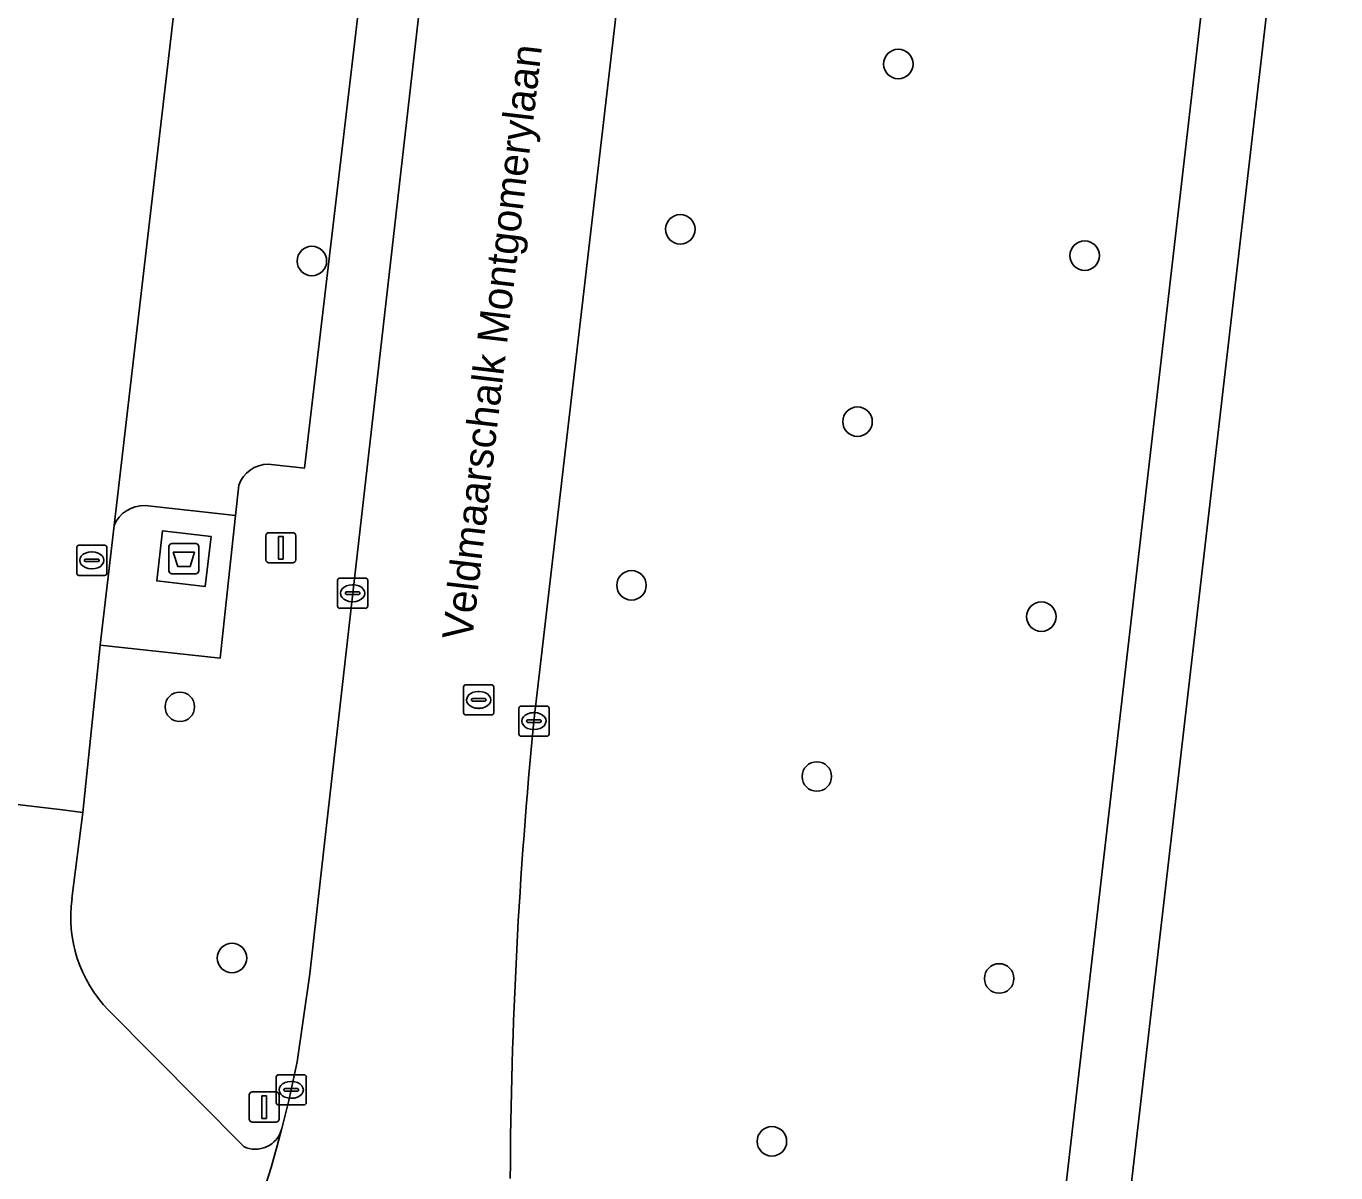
# Model space of a CAD drawing. Extents: x 160856 to 161310, y 384024 to 384878.
# Drawn here: x 161228.77 to 161272.2, y 384371.69 to 384409.69 of the extents above; entities that cross this region are included whole.
import ezdxf

# ---------------------------------------------------------------- set-up
doc = ezdxf.new("R2010")
doc.units = 0
for name, color, linetype in [('IMGEO_Afval_apart_plaats', 7, 'Continuous'), ('IMGEO_Berm_groen', 7, 'Continuous'), ('IMGEO_Boom', 7, 'Continuous'), ('IMGEO_Kolk', 7, 'Continuous'), ('IMGEO_Lichtmast', 7, 'Continuous'), ('IMGEO_Openbare_ruimte_label', 7, 'Continuous'), ('IMGEO_OVBaan_gesloten', 7, 'Continuous'), ('IMGEO_Parkeervlak_open', 7, 'Continuous'), ('IMGEO_Rijbaan_lokaal_gesloten', 7, 'Continuous'), ('IMGEO_Rijbaan_lokaal_open', 7, 'Continuous'), ('IMGEO_Rioolput', 7, 'Continuous'), ('IMGEO_Voetpad_gesloten', 7, 'Continuous'), ('IMGEO_Voetpad_open', 7, 'Continuous')]:
    doc.layers.add(name, color=color, linetype=linetype)

msp = doc.modelspace()

# ---------------------------------------------------------------- linework, layer by layer
at = {"layer": 'IMGEO_Afval_apart_plaats'}
for p, q in [((161233.508, 384391.639), (161233.508, 384392.439)), ((161233.508, 384392.439), (161233.508, 384391.639)), ((161233.608, 384392.539), (161234.398, 384392.539)), ((161234.398, 384392.539), (161233.608, 384392.539)), ((161234.498, 384392.439), (161234.498, 384391.639)), ((161234.498, 384391.639), (161234.498, 384392.439)), ((161234.398, 384391.539), (161233.608, 384391.539)), ((161233.608, 384391.539), (161234.398, 384391.539))]:
    msp.add_line(p, q, dxfattribs=at)
msp.add_lwpolyline([(161233.651, 384392.253), (161234.355, 384392.253), (161234.206, 384391.783), (161233.8, 384391.783), (161233.651, 384392.253)], dxfattribs=at)
for centre, start, end in [((161233.608, 384392.439), 90, 180), ((161233.608, 384392.439), 90, 180), ((161234.398, 384392.439), 0, 90), ((161234.398, 384392.439), 360, 90), ((161233.608, 384391.639), 180, 270), ((161233.608, 384391.639), 180, 270), ((161234.398, 384391.639), 270, 0), ((161234.398, 384391.639), 270, 0)]:
    msp.add_arc(centre, 0.1, start, end, dxfattribs=at)
at = {"layer": 'IMGEO_Berm_groen'}
for points in [[(161271.226, 384656.034), (161271.075, 384657.442), (161268.546, 384657.7), (161262.738, 384608.287), (161261.545, 384598.151), (161258.141, 384567.697), (161257.931, 384565.814), (161257.361, 384560.886), (161251.303, 384561.613), (161250.737, 384556.74), (161256.785, 384556.041), (161251.596, 384511.132), (161250.377, 384500), (161238.15, 384396.266), (161238.006, 384395.04), (161236.799, 384395.17)], [(161269.166, 384580.645), (161268.148, 384576.401), (161267.446, 384572.759), (161266.816, 384568.826), (161266.33, 384564.879), (161259.354, 384504.899), (161254.88, 384466.32), (161245.611, 384386.656)], [(161237.241, 384373.124), (161237.25, 384373.157), (161237.479, 384374.076), (161237.563, 384374.434), (161237.763, 384375.367), (161238.178, 384378.283), (161238.653, 384382.516), (161239.6, 384390.894), (161241.912, 384411.162), (161243.88, 384428.499), (161246.021, 384446.828), (161247.876, 384462.682), (161250.03, 384480.998), (161252.438, 384501.823), (161254.83, 384522.177)], [(161255.762, 384306.536), (161255.855, 384307.557), (161258.549, 384330.534), (161267.816, 384410.795), (161275.145, 384473.806)], [(161235.825, 384394.48), (161235.716, 384393.474), (161235.404, 384390.594), (161235.203, 384388.741), (161232.763, 384389.003), (161231.223, 384389.168), (161230.652, 384383.631), (161230.293, 384380.775)], [(161231.499, 384377.079), (161235.986, 384372.555)]]:
    msp.add_lwpolyline(points, dxfattribs=at)
for centre, radius, start, end in [((161236.807, 384394.127), 1.043, 90.4238, 160.2052), ((161406.986, 384370.689), 162.163, 174.34924, 179.71407), ((161234.687, 384380.164), 4.436, 172.0808, 224.0621), ((161236.375, 384373.366), 0.9, 244.397, 344.3808)]:
    msp.add_arc(centre, radius, start, end, dxfattribs=at)
at = {"layer": 'IMGEO_Boom'}
for centre in [(161257.691, 384408.433), (161250.463, 384402.957), (161238.248, 384401.904), (161263.874, 384402.084), (161256.341, 384396.581), (161248.846, 384391.156), (161262.436, 384390.118), (161233.869, 384387.13), (161254.991, 384384.819), (161235.599, 384378.804), (161261.035, 384378.127), (161253.501, 384372.726)]:
    msp.add_circle(centre, 0.489, dxfattribs=at)
at = {"layer": 'IMGEO_Kolk'}
for p, q in [((161230.449, 384391.558), (161230.449, 384392.41)), ((161230.524, 384392.484), (161231.376, 384392.484)), ((161231.45, 384392.41), (161231.45, 384391.558)), ((161230.708, 384391.978), (161230.708, 384391.99)), ((161231.146, 384391.941), (161230.748, 384391.941)), ((161230.751, 384392.027), (161231.149, 384392.027)), ((161230.937, 384392.264), (161230.962, 384392.264)), ((161231.192, 384391.99), (161231.192, 384391.978)), ((161230.96, 384391.704), (161230.935, 384391.704)), ((161231.376, 384391.484), (161230.524, 384391.484)), ((161239.099, 384390.468), (161239.099, 384391.32)), ((161239.174, 384391.394), (161240.026, 384391.394)), ((161239.587, 384391.174), (161239.612, 384391.174)), ((161240.1, 384391.32), (161240.1, 384390.468)), ((161239.358, 384390.888), (161239.358, 384390.9)), ((161239.796, 384390.851), (161239.398, 384390.851)), ((161239.401, 384390.937), (161239.799, 384390.937)), ((161239.842, 384390.9), (161239.842, 384390.888)), ((161240.026, 384390.394), (161239.174, 384390.394)), ((161239.61, 384390.614), (161239.585, 384390.614)), ((161245.11, 384386.23), (161245.11, 384387.082)), ((161245.185, 384387.156), (161246.037, 384387.156)), ((161245.598, 384386.936), (161245.623, 384386.936)), ((161246.111, 384387.082), (161246.111, 384386.23)), ((161245.369, 384386.65), (161245.369, 384386.662)), ((161245.807, 384386.613), (161245.409, 384386.613)), ((161245.412, 384386.699), (161245.81, 384386.699)), ((161245.621, 384386.376), (161245.596, 384386.376)), ((161245.853, 384386.662), (161245.853, 384386.65)), ((161246.037, 384386.156), (161245.185, 384386.156)), ((161237.062, 384374.008), (161237.062, 384374.86)), ((161237.137, 384374.934), (161237.989, 384374.934)), ((161237.55, 384374.714), (161237.575, 384374.714)), ((161238.063, 384374.86), (161238.063, 384374.008)), ((161237.321, 384374.428), (161237.321, 384374.44)), ((161237.759, 384374.391), (161237.361, 384374.391)), ((161237.364, 384374.477), (161237.762, 384374.477)), ((161237.573, 384374.154), (161237.548, 384374.154)), ((161237.805, 384374.44), (161237.805, 384374.428)), ((161237.989, 384373.934), (161237.137, 384373.934))]:
    msp.add_line(p, q, dxfattribs=at)
for points in [[(161230.449, 384391.558), (161230.449, 384392.41)], [(161230.524, 384392.484), (161231.376, 384392.484)], [(161231.45, 384392.41), (161231.45, 384391.558)], [(161231.376, 384391.484), (161230.524, 384391.484)], [(161239.099, 384390.468), (161239.099, 384391.32)], [(161239.174, 384391.394), (161240.026, 384391.394)], [(161240.1, 384391.32), (161240.1, 384390.468)], [(161240.026, 384390.394), (161239.174, 384390.394)], [(161245.11, 384386.23), (161245.11, 384387.082)], [(161245.185, 384387.156), (161246.037, 384387.156)], [(161246.111, 384387.082), (161246.111, 384386.23)], [(161246.037, 384386.156), (161245.185, 384386.156)], [(161237.062, 384374.008), (161237.062, 384374.86)], [(161237.137, 384374.934), (161237.989, 384374.934)], [(161238.063, 384374.86), (161238.063, 384374.008)], [(161237.989, 384373.934), (161237.137, 384373.934)]]:
    msp.add_lwpolyline(points, dxfattribs=at)
for centre, radius, start, end in [((161230.526, 384392.408), 0.0765, 91.552, 178.448), ((161230.526, 384392.408), 0.0765, 91.552, 178.448), ((161231.374, 384392.408), 0.0765, 1.552, 88.448), ((161231.374, 384392.408), 0.0765, 1.552, 88.448), ((161230.748, 384391.987), 0.0403, 85.8775, 175.7526), ((161230.745, 384391.977), 0.0366, 178.938, 274.7102), ((161231.149, 384391.984), 0.043, 264.8664, 352.4533), ((161231.153, 384391.989), 0.0386, 1.7309, 96.639), ((161230.526, 384391.56), 0.0765, 181.552, 268.448), ((161230.526, 384391.56), 0.0765, 181.552, 268.448), ((161231.374, 384391.56), 0.0765, 271.552, 358.448), ((161231.374, 384391.56), 0.0765, 271.552, 358.448), ((161239.176, 384391.318), 0.0765, 91.552, 178.448), ((161239.176, 384391.318), 0.0765, 91.552, 178.448), ((161240.024, 384391.318), 0.0765, 1.552, 88.448), ((161240.024, 384391.318), 0.0765, 1.552, 88.448), ((161239.398, 384390.897), 0.0403, 85.8775, 175.7526), ((161239.395, 384390.887), 0.0366, 178.938, 274.7102), ((161239.799, 384390.894), 0.043, 264.8664, 352.4533), ((161239.803, 384390.899), 0.0386, 1.7309, 96.639), ((161239.176, 384390.47), 0.0765, 181.552, 268.448), ((161239.176, 384390.47), 0.0765, 181.552, 268.448), ((161240.024, 384390.47), 0.0765, 271.552, 358.448), ((161240.024, 384390.47), 0.0765, 271.552, 358.448), ((161245.187, 384387.08), 0.0765, 91.552, 178.448), ((161245.187, 384387.08), 0.0765, 91.552, 178.448), ((161246.035, 384387.08), 0.0765, 1.552, 88.448), ((161246.035, 384387.08), 0.0765, 1.552, 88.448), ((161245.409, 384386.659), 0.0403, 85.8775, 175.7526), ((161245.406, 384386.649), 0.0366, 178.938, 274.7102), ((161245.81, 384386.656), 0.043, 264.8664, 352.4533), ((161245.814, 384386.661), 0.0386, 1.7309, 96.639), ((161245.187, 384386.232), 0.0765, 181.552, 268.448), ((161245.187, 384386.232), 0.0765, 181.552, 268.448), ((161246.035, 384386.232), 0.0765, 271.552, 358.448), ((161246.035, 384386.232), 0.0765, 271.552, 358.448), ((161237.139, 384374.858), 0.0765, 91.552, 178.448), ((161237.139, 384374.858), 0.0765, 91.552, 178.448), ((161237.987, 384374.858), 0.0765, 1.552, 88.448), ((161237.987, 384374.858), 0.0765, 1.552, 88.448), ((161237.361, 384374.437), 0.0403, 85.8775, 175.7526), ((161237.358, 384374.427), 0.0366, 178.938, 274.7102), ((161237.762, 384374.434), 0.043, 264.8664, 352.4533), ((161237.766, 384374.439), 0.0386, 1.7309, 96.639), ((161237.139, 384374.01), 0.0765, 181.552, 268.448), ((161237.139, 384374.01), 0.0765, 181.552, 268.448), ((161237.987, 384374.01), 0.0765, 271.552, 358.448), ((161237.987, 384374.01), 0.0765, 271.552, 358.448)]:
    msp.add_arc(centre, radius, start, end, dxfattribs=at)
for centre, major_axis, ratio, start_param, end_param in [((161230.936, 384391.984), (-0.387, 0.002), 0.722429, 4.712389, 7.853982), ((161230.961, 384391.984), (-0.39, 0.002), 0.717154, 1.570796, 4.712389), ((161239.586, 384390.894), (-0.387, 0.002), 0.722429, 4.712389, 7.853982), ((161239.611, 384390.894), (-0.39, 0.002), 0.717154, 1.570796, 4.712389), ((161245.597, 384386.656), (-0.387, 0.002), 0.722429, 4.712389, 7.853982), ((161245.622, 384386.656), (-0.39, 0.002), 0.717154, 1.570796, 4.712389), ((161237.549, 384374.434), (-0.387, 0.002), 0.722429, 4.712389, 7.853982), ((161237.574, 384374.434), (-0.39, 0.002), 0.717154, 1.570796, 4.712389)]:
    msp.add_ellipse(centre, major_axis=major_axis, ratio=ratio, start_param=start_param, end_param=end_param, dxfattribs=at)
at = {"layer": 'IMGEO_Lichtmast'}
for p, q in [((161236.825, 384392.901), (161237.615, 384392.901)), ((161237.615, 384392.901), (161236.825, 384392.901)), ((161236.725, 384392.001), (161236.725, 384392.801)), ((161236.725, 384392.801), (161236.725, 384392.001)), ((161237.715, 384392.801), (161237.715, 384392.001)), ((161237.715, 384392.001), (161237.715, 384392.801)), ((161237.615, 384391.901), (161236.825, 384391.901)), ((161236.825, 384391.901), (161237.615, 384391.901)), ((161236.171, 384373.464), (161236.171, 384374.264)), ((161236.171, 384374.264), (161236.171, 384373.464)), ((161236.271, 384374.364), (161237.061, 384374.364)), ((161237.061, 384374.364), (161236.271, 384374.364)), ((161237.161, 384374.264), (161237.161, 384373.464)), ((161237.161, 384373.464), (161237.161, 384374.264)), ((161237.061, 384373.364), (161236.271, 384373.364)), ((161236.271, 384373.364), (161237.061, 384373.364))]:
    msp.add_line(p, q, dxfattribs=at)
for points in [[(161237.145, 384392.776), (161237.295, 384392.776), (161237.295, 384392.026), (161237.145, 384392.026), (161237.145, 384392.776)], [(161236.591, 384374.239), (161236.741, 384374.239), (161236.741, 384373.489), (161236.591, 384373.489), (161236.591, 384374.239)]]:
    msp.add_lwpolyline(points, dxfattribs=at)
for centre, start, end in [((161236.825, 384392.801), 90, 180), ((161236.825, 384392.801), 90, 180), ((161237.615, 384392.801), 0, 90), ((161237.615, 384392.801), 360, 90), ((161236.825, 384392.001), 180, 270), ((161236.825, 384392.001), 180, 270), ((161237.615, 384392.001), 270, 0), ((161237.615, 384392.001), 270, 0), ((161236.271, 384374.264), 90, 180), ((161236.271, 384374.264), 90, 180), ((161237.061, 384374.264), 0, 90), ((161237.061, 384374.264), 360, 90), ((161236.271, 384373.464), 180, 270), ((161236.271, 384373.464), 180, 270), ((161237.061, 384373.464), 270, 0), ((161237.061, 384373.464), 270, 0)]:
    msp.add_arc(centre, 0.1, start, end, dxfattribs=at)
at = {"layer": 'IMGEO_OVBaan_gesloten'}
for points in [[(161244.663, 384173.474), (161254.709, 384278.75), (161256.675, 384295.749), (161288.788, 384573.374), (161299.466, 384666.717), (161307.924, 384740.658), (161309.046, 384772.256), (161310.221, 384805.365), (161305.427, 384848.093), (161301.785, 384848.147), (161302.348, 384842.763), (161302.476, 384841.51), (161302.878, 384837.781), (161303.219, 384834.643)], [(161305.309, 384732.227), (161304.988, 384729.263), (161299.592, 384682.588), (161299.222, 384679.682), (161298.88, 384676.443), (161298.559, 384673.732), (161297.95, 384668.378), (161297.894, 384667.981), (161297.179, 384661.946), (161296.97, 384659.856), (161296.625, 384656.843), (161291.719, 384614.739), (161275.145, 384473.806), (161267.816, 384410.795), (161258.549, 384330.534)]]:
    msp.add_lwpolyline(points, dxfattribs=at)
at = {"layer": 'IMGEO_Parkeervlak_open'}
for points in [[(161256.785, 384556.041), (161250.737, 384556.74), (161231.686, 384393.141)], [(161236.799, 384395.17), (161238.006, 384395.04), (161238.15, 384396.266), (161250.377, 384500), (161251.596, 384511.132), (161256.785, 384556.041)], [(161232.716, 384393.799), (161235.716, 384393.474), (161235.825, 384394.48)]]:
    msp.add_lwpolyline(points, dxfattribs=at)
for centre, radius, start, end in [((161236.807, 384394.127), 1.043, 90.4238, 160.2052), ((161232.68, 384392.72), 1.079, 88.092, 157.0517)]:
    msp.add_arc(centre, radius, start, end, dxfattribs=at)
at = {"layer": 'IMGEO_Rijbaan_lokaal_gesloten'}
for points in [[(161261.966, 384583.337), (161261.579, 384580.114), (161259.33, 384560.777), (161257.178, 384542.439), (161254.83, 384522.177), (161252.438, 384501.823), (161250.03, 384480.998), (161247.876, 384462.682), (161246.021, 384446.828), (161243.88, 384428.499), (161241.912, 384411.162), (161239.6, 384390.894), (161238.653, 384382.516), (161238.178, 384378.283), (161237.763, 384375.367), (161237.563, 384374.434), (161237.479, 384374.076), (161237.25, 384373.157), (161237.241, 384373.124), (161237.099, 384372.576), (161236.892, 384371.866), (161236.493, 384370.578)], [(161245.611, 384386.656), (161254.88, 384466.32), (161259.354, 384504.899), (161266.33, 384564.879), (161266.816, 384568.826), (161267.446, 384572.759), (161268.148, 384576.401), (161269.166, 384580.645)]]:
    msp.add_lwpolyline(points, dxfattribs=at)
msp.add_arc((161406.986, 384370.689), 162.163, 174.34924, 179.71407, dxfattribs=at)
at = {"layer": 'IMGEO_Rijbaan_lokaal_open'}
for points in [[(161236.821, 384488.628), (161236.635, 384487.009), (161235.532, 384478.284), (161231.826, 384447.259), (161225.155, 384389.562), (161224.63, 384384.341), (161229.978, 384383.71), (161230.652, 384383.631), (161231.223, 384389.168), (161231.686, 384393.141), (161250.737, 384556.74)], [(161230.293, 384380.775), (161230.652, 384383.631), (161229.978, 384383.71), (161224.63, 384384.341), (161224.506, 384383.434), (161224.471, 384383.156)], [(161235.986, 384372.555), (161231.499, 384377.079)], [(161234.183, 384363.88), (161234.113, 384363.625), (161236.493, 384370.578), (161236.892, 384371.866), (161237.099, 384372.576), (161237.241, 384373.124)]]:
    msp.add_lwpolyline(points, dxfattribs=at)
for centre, radius, start, end in [((161234.687, 384380.164), 4.436, 172.0808, 224.0621), ((161236.375, 384373.366), 0.9, 244.397, 344.3808)]:
    msp.add_arc(centre, radius, start, end, dxfattribs=at)
at = {"layer": 'IMGEO_Rioolput'}
for p, q in [((161243.278, 384386.933), (161243.278, 384387.785)), ((161243.353, 384387.859), (161244.205, 384387.859)), ((161243.766, 384387.639), (161243.791, 384387.639)), ((161244.279, 384387.785), (161244.279, 384386.933)), ((161243.537, 384387.353), (161243.537, 384387.365)), ((161243.975, 384387.316), (161243.577, 384387.316)), ((161243.58, 384387.402), (161243.978, 384387.402)), ((161244.021, 384387.365), (161244.021, 384387.353)), ((161244.205, 384386.859), (161243.353, 384386.859)), ((161243.789, 384387.079), (161243.764, 384387.079))]:
    msp.add_line(p, q, dxfattribs=at)
for points in [[(161243.278, 384386.933), (161243.278, 384387.785)], [(161243.353, 384387.859), (161244.205, 384387.859)], [(161244.279, 384387.785), (161244.279, 384386.933)], [(161244.205, 384386.859), (161243.353, 384386.859)]]:
    msp.add_lwpolyline(points, dxfattribs=at)
for centre, radius, start, end in [((161243.355, 384387.783), 0.0765, 91.552, 178.448), ((161243.355, 384387.783), 0.0765, 91.552, 178.448), ((161244.203, 384387.783), 0.0765, 1.552, 88.448), ((161244.203, 384387.783), 0.0765, 1.552, 88.448), ((161243.577, 384387.362), 0.0403, 85.8775, 175.7526), ((161243.574, 384387.352), 0.0366, 178.938, 274.7102), ((161243.978, 384387.359), 0.043, 264.8664, 352.4533), ((161243.982, 384387.364), 0.0386, 1.7309, 96.639), ((161243.355, 384386.935), 0.0765, 181.552, 268.448), ((161243.355, 384386.935), 0.0765, 181.552, 268.448), ((161244.203, 384386.935), 0.0765, 271.552, 358.448), ((161244.203, 384386.935), 0.0765, 271.552, 358.448)]:
    msp.add_arc(centre, radius, start, end, dxfattribs=at)
for centre, major_axis, ratio, start_param, end_param in [((161243.765, 384387.359), (-0.387, 0.002), 0.722429, 4.712389, 7.853982), ((161243.79, 384387.359), (-0.39, 0.002), 0.717154, 1.570796, 4.712389)]:
    msp.add_ellipse(centre, major_axis=major_axis, ratio=ratio, start_param=start_param, end_param=end_param, dxfattribs=at)
at = {"layer": 'IMGEO_Voetpad_gesloten'}
msp.add_lwpolyline([(161234.903, 384392.774), (161233.293, 384392.959), (161233.103, 384391.304), (161234.713, 384391.119)], close=True, dxfattribs=at)
at = {"layer": 'IMGEO_Voetpad_open'}
for points in [[(161235.404, 384390.594), (161235.716, 384393.474), (161232.716, 384393.799)], [(161231.686, 384393.141), (161231.223, 384389.168), (161232.763, 384389.003), (161235.203, 384388.741), (161235.404, 384390.594)]]:
    msp.add_lwpolyline(points, dxfattribs=at)
msp.add_lwpolyline([(161233.103, 384391.304), (161233.293, 384392.959), (161234.903, 384392.774), (161234.713, 384391.119)], close=True, dxfattribs=at)
msp.add_arc((161232.68, 384392.72), 1.079, 88.092, 157.0517, dxfattribs=at)

# ---------------------------------------------------------------- texts
at = {"layer": 'IMGEO_Openbare_ruimte_label'}
msp.add_text('Veldmaarschalk Montgomerylaan', height=1, rotation=83.2801, dxfattribs=at).set_placement((161243.558, 384389.307))

doc.saveas('drawing.dxf')
